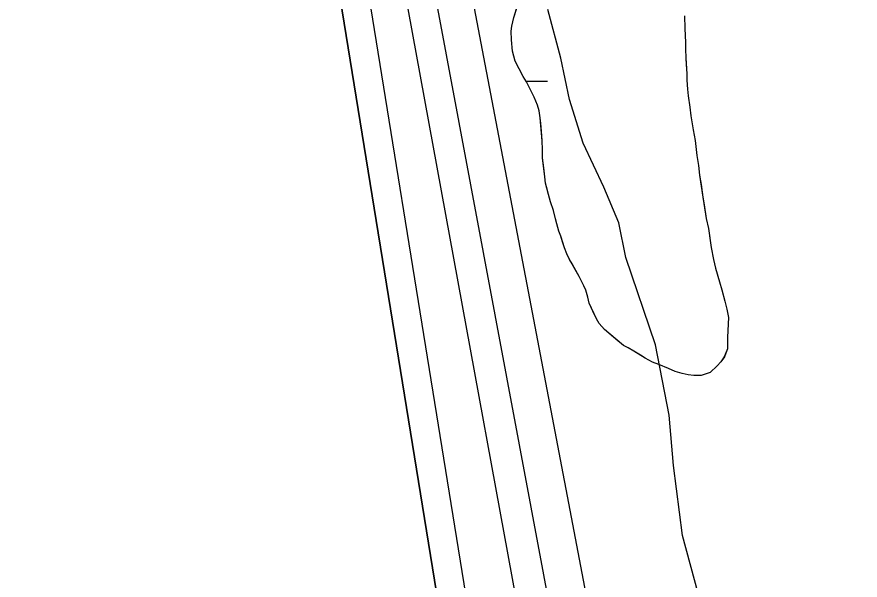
# Model space of a CAD drawing. Extents: x 3172297 to 3210190, y 958463 to 983887.
# Drawn here: x 3199051 to 3199557, y 975323 to 975661 of the extents above; entities that cross this region are included whole.
import ezdxf

# ---------------------------------------------------------------- set-up
doc = ezdxf.new("R2010")
doc.units = 0
for name, color, linetype in [('V-RIVR-EDGE', 7, 'Continuous'), ('V-SITE-VEGE', 7, 'Continuous'), ('V-TOPO-DPTH', 7, 'Continuous'), ('V-TOPO-MINR', 7, 'Continuous'), ('V-TOPO-WATR', 7, 'Continuous'), ('V-WETL-SWMP', 7, 'Continuous')]:
    doc.layers.add(name, color=color, linetype=linetype)

msp = doc.modelspace()

# ---------------------------------------------------------------- linework, layer by layer
at = {"layer": 'V-RIVR-EDGE'}
msp.add_lwpolyline([(3199469.58, 975279.9), (3199450.56, 975349.99), (3199445.19, 975392.03), (3199442.52, 975422.19), (3199434.4, 975464.55), (3199416.56, 975516.97), (3199412.35, 975537.69), (3199403.26, 975559.03), (3199390.84, 975585.56), (3199382.69, 975611.77), (3199377.57, 975636.46), (3199369.72, 975665.71)], dxfattribs=at)
at = {"layer": 'V-SITE-VEGE'}
for p, q in [((3199349.28, 975660.82), (3199352.3, 975670.3)), ((3199451.62, 975661.87), (3199451.85, 975654.32)), ((3199348.19, 975655.8), (3199349.28, 975660.82)), ((3199347.79, 975652.73), (3199348.19, 975655.8)), ((3199347.95, 975647.44), (3199347.79, 975652.73)), ((3199451.85, 975654.32), (3199452.29, 975645.97)), ((3199348.54, 975640.62), (3199347.95, 975647.44)), ((3199452.29, 975645.97), (3199452.3, 975642.19)), ((3199452.3, 975642.19), (3199452.53, 975636.43)), ((3199350.09, 975634.63), (3199348.54, 975640.62)), ((3199452.53, 975636.43), (3199453.17, 975627.09)), ((3199354.87, 975625.6), (3199350.09, 975634.63)), ((3199356.98, 975622.27), (3199354.87, 975625.6)), ((3199453.17, 975627.09), (3199453.19, 975623.31)), ((3199361.47, 975613.09), (3199356.98, 975622.27)), ((3199453.19, 975623.31), (3199453.41, 975617.95)), ((3199453.41, 975617.95), (3199453.82, 975613.97)), ((3199363.58, 975608.36), (3199361.47, 975613.09)), ((3199453.82, 975613.97), (3199454.85, 975607.02)), ((3199364.57, 975604.89), (3199363.58, 975608.36)), ((3199454.85, 975607.02), (3199455.47, 975601.86)), ((3199365.15, 975600.71), (3199364.57, 975604.89)), ((3199366.33, 975586.93), (3199365.15, 975600.71)), ((3199455.47, 975601.86), (3199456.9, 975593.51)), ((3199456.9, 975593.51), (3199458.12, 975587.16)), ((3199366.49, 975581.77), (3199366.33, 975586.93)), ((3199458.12, 975587.16), (3199459.15, 975578.02)), ((3199366.51, 975576.62), (3199366.49, 975581.77)), ((3199367.82, 975565.34), (3199366.51, 975576.62)), ((3199459.15, 975578.02), (3199460.17, 975572.06)), ((3199460.17, 975572.06), (3199460.79, 975566.3)), ((3199368.39, 975561.44), (3199367.82, 975565.34)), ((3199460.79, 975566.3), (3199462.64, 975553.19)), ((3199370.09, 975554.63), (3199368.39, 975561.44)), ((3199371.37, 975550.31), (3199370.09, 975554.63)), ((3199373.06, 975545.17), (3199371.37, 975550.31)), ((3199462.64, 975553.19), (3199464.69, 975540.27)), ((3199375.05, 975537.09), (3199373.06, 975545.17)), ((3199464.69, 975540.27), (3199466.11, 975534.32)), ((3199376.32, 975532.78), (3199375.05, 975537.09)), ((3199377.45, 975529.72), (3199376.32, 975532.78)), ((3199379.71, 975522.77), (3199377.45, 975529.72)), ((3199466.11, 975534.32), (3199467.75, 975522.8)), ((3199381.12, 975519.01), (3199379.71, 975522.77)), ((3199467.75, 975522.8), (3199469.17, 975515.65)), ((3199382.66, 975515.68), (3199381.12, 975519.01)), ((3199388.42, 975505.53), (3199382.66, 975515.68)), ((3199469.17, 975515.65), (3199470.39, 975510.48)), ((3199470.39, 975510.48), (3199472.61, 975502.34)), ((3199391.23, 975499.97), (3199388.42, 975505.53)), ((3199392.5, 975497.19), (3199391.23, 975499.97)), ((3199472.61, 975502.34), (3199474.02, 975497.58)), ((3199393.77, 975493.16), (3199392.5, 975497.19)), ((3199474.02, 975497.58), (3199475.84, 975490.63)), ((3199394.55, 975489.47), (3199393.77, 975493.16)), ((3199398.96, 975480.15), (3199394.55, 975489.47)), ((3199475.84, 975490.63), (3199477.06, 975485.86)), ((3199477.06, 975485.86), (3199478.07, 975480.9)), ((3199400.56, 975477.37), (3199398.96, 975480.15)), ((3199478.07, 975480.9), (3199477.53, 975469.17)), ((3199403.77, 975473.61), (3199400.56, 975477.37)), ((3199415.14, 975464.12), (3199403.77, 975473.61)), ((3199477.53, 975469.17), (3199477.56, 975462.01)), ((3199417.93, 975462.74), (3199415.14, 975464.12)), ((3199421.31, 975460.76), (3199417.93, 975462.74)), ((3199428.09, 975456.42), (3199421.31, 975460.76)), ((3199477.56, 975462.01), (3199475.59, 975457.23)), ((3199432.47, 975454.06), (3199428.09, 975456.42)), ((3199436.26, 975452.68), (3199432.47, 975454.06)), ((3199473.42, 975454.24), (3199471.25, 975451.85)), ((3199475.59, 975457.23), (3199473.42, 975454.24)), ((3199442.03, 975450.32), (3199436.26, 975452.68)), ((3199446.02, 975448.55), (3199442.03, 975450.32)), ((3199450.2, 975447.18), (3199446.02, 975448.55)), ((3199471.25, 975451.85), (3199467.09, 975447.85)), ((3199453.98, 975446.4), (3199450.2, 975447.18)), ((3199457.36, 975446.02), (3199453.98, 975446.4)), ((3199461.73, 975446.04), (3199457.36, 975446.02)), ((3199467.09, 975447.85), (3199461.73, 975446.04))]:
    msp.add_line(p, q, dxfattribs=at)
at = {"layer": 'V-TOPO-DPTH'}
for points in [[(3199890.58, 974551.88), (3199839.14, 974449.8), (3199751.07, 974447.99), (3199608.24, 974479.56), (3199477.16, 974511.11), (3199405.04, 974685.51), (3199223.59, 975805.66), (3199224.01, 975811.84), (3199224.36, 975818.02), (3199051.17, 976803.88)], [(3199051.17, 976803.88), (3199224.36, 975818.02), (3199224.01, 975811.84), (3199223.59, 975805.66), (3199405.04, 974685.51), (3199477.16, 974511.11), (3199608.24, 974479.56), (3199751.07, 974447.99), (3199839.14, 974449.8), (3199890.58, 974551.88)], [(3199795.42, 974640.73), (3199759.08, 974559.59), (3199692.52, 974549.91), (3199463.77, 974695.21), (3199253.37, 975844.41), (3199073.39, 976782.33)]]:
    msp.add_lwpolyline(points, dxfattribs=at)
at = {"layer": 'V-TOPO-MINR'}
for points in [[(3199860.91, 974627.89), (3199805.97, 974508.6), (3199757.03, 974500.85), (3199631.79, 974514.77), (3199416.84, 974718.78), (3199237.29, 975829.61), (3199061.13, 976794.12)], [(3199795.42, 974640.73), (3199759.08, 974559.59), (3199692.52, 974549.91), (3199463.77, 974695.21), (3199253.37, 975844.41), (3199073.39, 976782.33)], [(3199757.88, 974658.6), (3199721.96, 974598.82), (3199686.73, 974596.92), (3199606.53, 974628.39), (3199508.76, 974679.46), (3199475.54, 974712.81), (3199467.78, 974753.95), (3199463.94, 974797.03), (3199454.26, 974861.67), (3199272.64, 975832.05), (3199272.9, 975862.91), (3199088.19, 976768.39)], [(3199508.92, 974704.87), (3199297.45, 975814.82), (3199297.27, 975830.73), (3199105.82, 976752.1)]]:
    msp.add_lwpolyline(points, dxfattribs=at)
at = {"layer": 'V-TOPO-WATR'}
msp.add_lwpolyline([(3199890.58, 974551.88), (3199839.14, 974449.8), (3199751.07, 974447.99), (3199608.24, 974479.56), (3199477.16, 974511.11), (3199405.04, 974685.51), (3199223.59, 975805.66), (3199224.01, 975811.84), (3199224.36, 975818.02), (3199051.17, 976803.88)], dxfattribs=at)
at = {"layer": 'V-WETL-SWMP'}
for p, q in [((3199349.28, 975660.82), (3199350.93, 975666.12)), ((3199451.62, 975661.87), (3199451.85, 975654.32)), ((3199348.19, 975655.8), (3199349.28, 975660.82)), ((3199347.78, 975652.73), (3199348.19, 975655.8)), ((3199347.95, 975647.44), (3199347.78, 975652.73)), ((3199451.85, 975654.32), (3199452.07, 975649.94)), ((3199348.53, 975640.62), (3199347.95, 975647.44)), ((3199452.07, 975649.94), (3199452.29, 975645.97)), ((3199452.29, 975645.97), (3199452.31, 975642.19)), ((3199452.31, 975642.19), (3199452.53, 975636.43)), ((3199350.09, 975634.63), (3199348.53, 975640.62)), ((3199452.53, 975636.43), (3199452.75, 975632.65)), ((3199352.48, 975630.19), (3199350.09, 975634.63)), ((3199452.75, 975632.65), (3199453.17, 975627.09)), ((3199354.87, 975625.6), (3199352.48, 975630.19)), ((3199356.97, 975622.27), (3199354.87, 975625.6)), ((3199453.17, 975627.09), (3199453.19, 975623.31)), ((3199356.73, 975622.65), (3199369.47, 975622.62)), ((3199358.94, 975618.24), (3199356.97, 975622.27)), ((3199453.19, 975623.31), (3199453.41, 975617.95)), ((3199361.47, 975613.09), (3199358.94, 975618.24)), ((3199453.41, 975617.95), (3199453.82, 975613.97)), ((3199363.58, 975608.37), (3199361.47, 975613.09)), ((3199453.82, 975613.97), (3199454.85, 975607.02)), ((3199364.57, 975604.89), (3199363.58, 975608.37)), ((3199454.85, 975607.02), (3199455.47, 975601.86)), ((3199365.15, 975600.71), (3199364.57, 975604.89)), ((3199365.44, 975597.37), (3199365.15, 975600.71)), ((3199455.47, 975601.86), (3199456.9, 975593.51)), ((3199365.88, 975592.64), (3199365.44, 975597.37)), ((3199366.33, 975586.93), (3199365.88, 975592.64)), ((3199456.9, 975593.51), (3199458.12, 975587.16)), ((3199366.49, 975581.77), (3199366.33, 975586.93)), ((3199458.12, 975587.16), (3199459.15, 975578.02)), ((3199366.51, 975576.62), (3199366.49, 975581.77)), ((3199367.23, 975570.77), (3199366.51, 975576.62)), ((3199459.15, 975578.02), (3199460.17, 975572.06)), ((3199367.82, 975565.34), (3199367.23, 975570.77)), ((3199460.17, 975572.06), (3199460.79, 975566.3)), ((3199368.39, 975561.44), (3199367.82, 975565.34)), ((3199460.79, 975566.3), (3199461.62, 975560.73)), ((3199369.24, 975557.96), (3199368.39, 975561.44)), ((3199461.62, 975560.73), (3199462.64, 975553.19)), ((3199370.09, 975554.62), (3199369.24, 975557.96)), ((3199371.37, 975550.31), (3199370.09, 975554.62)), ((3199373.06, 975545.17), (3199371.37, 975550.31)), ((3199462.64, 975553.19), (3199463.46, 975548.42)), ((3199374.34, 975540.16), (3199373.06, 975545.17)), ((3199463.46, 975548.42), (3199464.69, 975540.27)), ((3199375.05, 975537.1), (3199374.34, 975540.16)), ((3199464.69, 975540.27), (3199466.11, 975534.32)), ((3199376.32, 975532.78), (3199375.05, 975537.1)), ((3199377.45, 975529.72), (3199376.32, 975532.78)), ((3199378.58, 975526.25), (3199377.45, 975529.72)), ((3199466.11, 975534.32), (3199467.13, 975527.17)), ((3199379.71, 975522.77), (3199378.58, 975526.25)), ((3199467.13, 975527.17), (3199467.75, 975522.8)), ((3199381.12, 975519.01), (3199379.71, 975522.77)), ((3199467.75, 975522.8), (3199469.17, 975515.65)), ((3199382.67, 975515.68), (3199381.12, 975519.01)), ((3199384.21, 975513.04), (3199382.67, 975515.68)), ((3199469.17, 975515.65), (3199470.39, 975510.48)), ((3199386.46, 975509.01), (3199384.21, 975513.04)), ((3199470.39, 975510.48), (3199472.61, 975502.34)), ((3199388.42, 975505.53), (3199386.46, 975509.01)), ((3199389.83, 975502.75), (3199388.42, 975505.53)), ((3199391.23, 975499.97), (3199389.83, 975502.75)), ((3199392.5, 975497.19), (3199391.23, 975499.97)), ((3199472.61, 975502.34), (3199474.02, 975497.58)), ((3199393.77, 975493.16), (3199392.5, 975497.19)), ((3199474.02, 975497.58), (3199475.84, 975490.63)), ((3199394.55, 975489.47), (3199393.77, 975493.16)), ((3199396.76, 975484.71), (3199394.55, 975489.47)), ((3199475.84, 975490.63), (3199477.06, 975485.86)), ((3199398.96, 975480.15), (3199396.76, 975484.71)), ((3199477.06, 975485.86), (3199478.07, 975480.9)), ((3199400.56, 975477.37), (3199398.96, 975480.15)), ((3199478.07, 975480.9), (3199477.89, 975477.12)), ((3199403.76, 975473.61), (3199400.56, 975477.37)), ((3199477.89, 975477.12), (3199477.53, 975469.17)), ((3199407.95, 975470.05), (3199403.76, 975473.61)), ((3199411.74, 975466.89), (3199407.95, 975470.05)), ((3199477.53, 975469.17), (3199477.56, 975462.01)), ((3199415.14, 975464.12), (3199411.74, 975466.89)), ((3199417.92, 975462.74), (3199415.14, 975464.12)), ((3199421.31, 975460.77), (3199417.92, 975462.74)), ((3199425.3, 975458.2), (3199421.31, 975460.77)), ((3199477.56, 975462.01), (3199475.6, 975457.23)), ((3199428.09, 975456.42), (3199425.3, 975458.2)), ((3199432.47, 975454.06), (3199428.09, 975456.42)), ((3199436.26, 975452.68), (3199432.47, 975454.06)), ((3199473.42, 975454.24), (3199471.25, 975451.85)), ((3199475.6, 975457.23), (3199473.42, 975454.24)), ((3199442.03, 975450.32), (3199436.26, 975452.68)), ((3199446.02, 975448.55), (3199442.03, 975450.32)), ((3199450.2, 975447.18), (3199446.02, 975448.55)), ((3199471.25, 975451.85), (3199467.09, 975447.85)), ((3199453.98, 975446.4), (3199450.2, 975447.18)), ((3199457.36, 975446.02), (3199453.98, 975446.4)), ((3199461.73, 975446.04), (3199457.36, 975446.02)), ((3199467.09, 975447.85), (3199461.73, 975446.04))]:
    msp.add_line(p, q, dxfattribs=at)
msp.add_arc((3199374.71, 975623.08), 35.25, 139.0865, 139.1348, dxfattribs=at)

doc.saveas('drawing.dxf')
